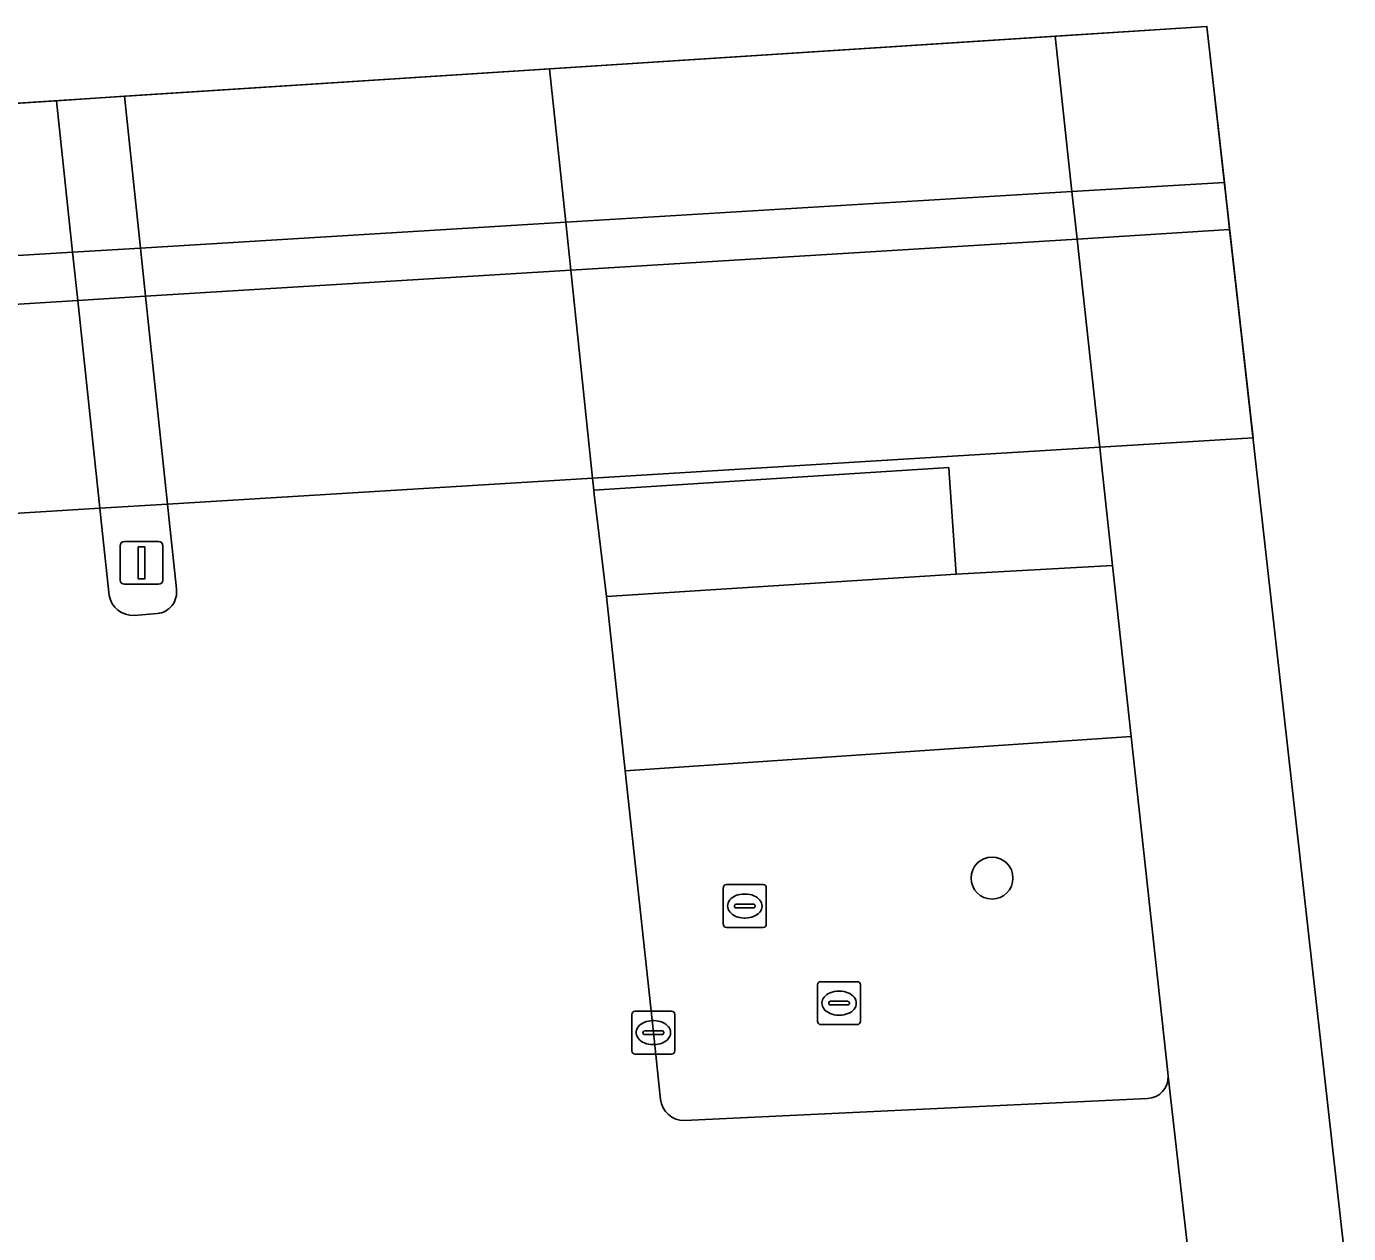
# Model space of a CAD drawing. Extents: x 160856 to 161310, y 384024 to 384878.
# Drawn here: x 161274.62 to 161305.43, y 384849.4 to 384877.52 of the extents above; entities that cross this region are included whole.
import ezdxf

# ---------------------------------------------------------------- set-up
doc = ezdxf.new("R2010")
doc.units = 0
for name, color, linetype in [('IMGEO_Berm_groen', 7, 'Continuous'), ('IMGEO_Boom', 7, 'Continuous'), ('IMGEO_Kolk', 7, 'Continuous'), ('IMGEO_OVBaan_gesloten', 7, 'Continuous'), ('IMGEO_Rijbaan_regionaal_gesloten', 7, 'Continuous'), ('IMGEO_Rioolput', 7, 'Continuous'), ('IMGEO_Tunneldeel', 7, 'Continuous'), ('IMGEO_Verkeerseiland_open', 7, 'Continuous'), ('IMGEO_Verkeersregelinstallatiepaal', 7, 'Continuous'), ('IMGEO_Voetpad_gesloten', 7, 'Continuous'), ('IMGEO_Voetpad_open', 7, 'Continuous')]:
    doc.layers.add(name, color=color, linetype=linetype)

msp = doc.modelspace()

# ---------------------------------------------------------------- linework, layer by layer
at = {"layer": 'IMGEO_Berm_groen'}
for points in [[(161298.587, 384877.294), (161286.811, 384876.534), (161287.186, 384872.959), (161287.303, 384871.844), (161287.811, 384866.998), (161287.841, 384866.719), (161296.111, 384867.247), (161296.12, 384867.118), (161296.282, 384864.765), (161299.93, 384864.966), (161299.672, 384867.332), (161299.63, 384867.719), (161299.102, 384872.569), (161298.981, 384873.674), (161298.587, 384877.294)], [(161300.364, 384860.981), (161288.572, 384860.177), (161289.228, 384854.082), (161289.397, 384852.528)], [(161301.226, 384853.065), (161301.216, 384853.157), (161300.364, 384860.981)], [(161289.953, 384852.036), (161300.745, 384852.544)]]:
    msp.add_lwpolyline(points, dxfattribs=at)
for centre, radius, start, end in [((161300.716, 384853.053), 0.51, 273.2176, 1.3544), ((161289.936, 384852.577), 0.542, 185.2352, 271.7541)]:
    msp.add_arc(centre, radius, start, end, dxfattribs=at)
at = {"layer": 'IMGEO_Boom'}
msp.add_circle((161297.119, 384857.682), 0.489, dxfattribs=at)
at = {"layer": 'IMGEO_Kolk'}
for p, q in [((161288.802, 384854.582), (161289.654, 384854.582)), ((161288.727, 384853.656), (161288.727, 384854.508)), ((161289.215, 384854.362), (161289.24, 384854.362)), ((161289.728, 384854.508), (161289.728, 384853.656)), ((161288.986, 384854.076), (161288.986, 384854.088)), ((161289.424, 384854.039), (161289.026, 384854.039)), ((161289.029, 384854.125), (161289.427, 384854.125)), ((161289.47, 384854.088), (161289.47, 384854.076)), ((161289.238, 384853.802), (161289.213, 384853.802)), ((161289.654, 384853.582), (161288.802, 384853.582))]:
    msp.add_line(p, q, dxfattribs=at)
for points in [[(161288.802, 384854.582), (161289.654, 384854.582)], [(161288.727, 384853.656), (161288.727, 384854.508)], [(161289.728, 384854.508), (161289.728, 384853.656)], [(161289.654, 384853.582), (161288.802, 384853.582)]]:
    msp.add_lwpolyline(points, dxfattribs=at)
for centre, radius, start, end in [((161288.804, 384854.506), 0.0765, 91.552, 178.448), ((161288.804, 384854.506), 0.0765, 91.552, 178.448), ((161289.652, 384854.506), 0.0765, 1.552, 88.448), ((161289.652, 384854.506), 0.0765, 1.552, 88.448), ((161289.026, 384854.085), 0.0403, 85.8775, 175.7526), ((161289.023, 384854.075), 0.0366, 178.938, 274.7102), ((161289.427, 384854.082), 0.043, 264.8664, 352.4533), ((161289.431, 384854.087), 0.0386, 1.7309, 96.639), ((161288.804, 384853.658), 0.0765, 181.552, 268.448), ((161288.804, 384853.658), 0.0765, 181.552, 268.448), ((161289.652, 384853.658), 0.0765, 271.552, 358.448), ((161289.652, 384853.658), 0.0765, 271.552, 358.448)]:
    msp.add_arc(centre, radius, start, end, dxfattribs=at)
for centre, major_axis, ratio, start_param, end_param in [((161289.214, 384854.082), (-0.387, 0.002), 0.722429, 4.712389, 7.853982), ((161289.239, 384854.082), (-0.39, 0.002), 0.717154, 1.570796, 4.712389)]:
    msp.add_ellipse(centre, major_axis=major_axis, ratio=ratio, start_param=start_param, end_param=end_param, dxfattribs=at)
at = {"layer": 'IMGEO_OVBaan_gesloten'}
msp.add_lwpolyline([(161305.427, 384848.093), (161302.126, 384877.522), (161298.587, 384877.294), (161298.981, 384873.674), (161299.102, 384872.569), (161299.63, 384867.719), (161299.672, 384867.332), (161299.93, 384864.966), (161300.364, 384860.981), (161301.216, 384853.157), (161301.226, 384853.065), (161301.785, 384848.147)], close=True, dxfattribs=at)
at = {"layer": 'IMGEO_Rijbaan_regionaal_gesloten'}
for points in [[(161254.166, 384874.428), (161254.541, 384870.979), (161255.051, 384871.01), (161257.735, 384871.172), (161261.23, 384871.384), (161268.922, 384871.851), (161275.693, 384872.262), (161277.276, 384872.358), (161287.186, 384872.959), (161298.981, 384873.674), (161302.533, 384873.89), (161302.126, 384877.522)], [(161303.201, 384867.937), (161302.657, 384872.788), (161299.102, 384872.569), (161287.303, 384871.844), (161277.395, 384871.235), (161275.813, 384871.138), (161269.041, 384870.722), (161261.356, 384870.25), (161257.856, 384870.035), (161255.175, 384869.87), (161254.665, 384869.839), (161255.192, 384865.007), (161255.701, 384865.038), (161258.373, 384865.201), (161261.893, 384865.416), (161269.549, 384865.883), (161276.33, 384866.297), (161277.905, 384866.393), (161287.811, 384866.998), (161299.63, 384867.719)]]:
    msp.add_lwpolyline(points, close=True, dxfattribs=at)
for points in [[(161286.811, 384876.534), (161276.904, 384875.895), (161277.276, 384872.358), (161277.395, 384871.235), (161277.905, 384866.393), (161277.944, 384866.022), (161278.113, 384864.42)], [(161289.397, 384852.528), (161289.228, 384854.082), (161288.572, 384860.177), (161288.135, 384864.243), (161287.852, 384866.62), (161287.841, 384866.719), (161287.811, 384866.998), (161287.303, 384871.844), (161287.186, 384872.959), (161286.811, 384876.534)], [(161276.546, 384864.268), (161276.369, 384865.927), (161276.33, 384866.297), (161275.813, 384871.138), (161275.693, 384872.262), (161275.316, 384875.792), (161268.554, 384875.356), (161268.922, 384871.851), (161269.041, 384870.722), (161269.549, 384865.883), (161269.588, 384865.518), (161270.224, 384859.463), (161270.642, 384855.624)], [(161277.662, 384863.844), (161277.132, 384863.802)], [(161260.524, 384845.926), (161276.088, 384846.59), (161279.144, 384846.731), (161301.785, 384848.147), (161301.226, 384853.065)], [(161300.745, 384852.544), (161289.953, 384852.036)]]:
    msp.add_lwpolyline(points, dxfattribs=at)
for centre, radius, start, end in [((161277.617, 384864.344), 0.502, 275.1434, 8.7357), ((161277.102, 384864.365), 0.564, 189.9221, 273.0929), ((161300.716, 384853.053), 0.51, 273.2176, 1.3544), ((161289.936, 384852.577), 0.542, 185.2352, 271.7541)]:
    msp.add_arc(centre, radius, start, end, dxfattribs=at)
at = {"layer": 'IMGEO_Rioolput'}
for p, q in [((161290.858, 384856.605), (161290.858, 384857.457)), ((161290.933, 384857.531), (161291.785, 384857.531)), ((161291.859, 384857.457), (161291.859, 384856.605)), ((161291.117, 384857.025), (161291.117, 384857.037)), ((161291.16, 384857.074), (161291.558, 384857.074)), ((161291.346, 384857.311), (161291.371, 384857.311)), ((161291.601, 384857.037), (161291.601, 384857.025)), ((161291.555, 384856.988), (161291.157, 384856.988)), ((161291.369, 384856.751), (161291.344, 384856.751)), ((161291.785, 384856.531), (161290.933, 384856.531)), ((161293.055, 384854.343), (161293.055, 384855.195)), ((161293.13, 384855.269), (161293.982, 384855.269)), ((161294.056, 384855.195), (161294.056, 384854.343)), ((161293.543, 384855.049), (161293.568, 384855.049)), ((161293.314, 384854.763), (161293.314, 384854.775)), ((161293.752, 384854.726), (161293.354, 384854.726)), ((161293.357, 384854.812), (161293.755, 384854.812)), ((161293.798, 384854.775), (161293.798, 384854.763)), ((161293.982, 384854.269), (161293.13, 384854.269)), ((161293.566, 384854.489), (161293.541, 384854.489))]:
    msp.add_line(p, q, dxfattribs=at)
for points in [[(161290.858, 384856.605), (161290.858, 384857.457)], [(161290.933, 384857.531), (161291.785, 384857.531)], [(161291.859, 384857.457), (161291.859, 384856.605)], [(161291.785, 384856.531), (161290.933, 384856.531)], [(161293.055, 384854.343), (161293.055, 384855.195)], [(161293.13, 384855.269), (161293.982, 384855.269)], [(161294.056, 384855.195), (161294.056, 384854.343)], [(161293.982, 384854.269), (161293.13, 384854.269)]]:
    msp.add_lwpolyline(points, dxfattribs=at)
for centre, radius, start, end in [((161290.935, 384857.455), 0.0765, 91.552, 178.448), ((161290.935, 384857.455), 0.0765, 91.552, 178.448), ((161291.783, 384857.455), 0.0765, 1.552, 88.448), ((161291.783, 384857.455), 0.0765, 1.552, 88.448), ((161291.157, 384857.034), 0.0403, 85.8775, 175.7526), ((161291.154, 384857.024), 0.0366, 178.938, 274.7102), ((161291.558, 384857.031), 0.043, 264.8664, 352.4533), ((161291.562, 384857.036), 0.0386, 1.7309, 96.639), ((161290.935, 384856.607), 0.0765, 181.552, 268.448), ((161290.935, 384856.607), 0.0765, 181.552, 268.448), ((161291.783, 384856.607), 0.0765, 271.552, 358.448), ((161291.783, 384856.607), 0.0765, 271.552, 358.448), ((161293.132, 384855.193), 0.0765, 91.552, 178.448), ((161293.132, 384855.193), 0.0765, 91.552, 178.448), ((161293.98, 384855.193), 0.0765, 1.552, 88.448), ((161293.98, 384855.193), 0.0765, 1.552, 88.448), ((161293.354, 384854.772), 0.0403, 85.8775, 175.7526), ((161293.351, 384854.762), 0.0366, 178.938, 274.7102), ((161293.755, 384854.769), 0.043, 264.8664, 352.4533), ((161293.759, 384854.774), 0.0386, 1.7309, 96.639), ((161293.132, 384854.345), 0.0765, 181.552, 268.448), ((161293.132, 384854.345), 0.0765, 181.552, 268.448), ((161293.98, 384854.345), 0.0765, 271.552, 358.448), ((161293.98, 384854.345), 0.0765, 271.552, 358.448)]:
    msp.add_arc(centre, radius, start, end, dxfattribs=at)
for centre, major_axis, ratio, start_param, end_param in [((161291.345, 384857.031), (-0.387, 0.002), 0.722429, 4.712389, 7.853982), ((161291.37, 384857.031), (-0.39, 0.002), 0.717154, 1.570796, 4.712389), ((161293.542, 384854.769), (-0.387, 0.002), 0.722429, 4.712389, 7.853982), ((161293.567, 384854.769), (-0.39, 0.002), 0.717154, 1.570796, 4.712389)]:
    msp.add_ellipse(centre, major_axis=major_axis, ratio=ratio, start_param=start_param, end_param=end_param, dxfattribs=at)
at = {"layer": 'IMGEO_Tunneldeel'}
msp.add_lwpolyline([(161303.201, 384867.937), (161302.126, 384877.522), (161254.166, 384874.428), (161254.541, 384870.979), (161254.665, 384869.839), (161255.192, 384865.007), (161255.701, 384865.038), (161258.373, 384865.201), (161261.893, 384865.416), (161269.549, 384865.883), (161276.33, 384866.297), (161277.905, 384866.393), (161287.811, 384866.998), (161299.63, 384867.719)], close=True, dxfattribs=at)
at = {"layer": 'IMGEO_Verkeerseiland_open'}
for points in [[(161276.904, 384875.895), (161275.316, 384875.792), (161275.693, 384872.262), (161275.813, 384871.138), (161276.33, 384866.297), (161276.369, 384865.927), (161276.546, 384864.268)], [(161278.113, 384864.42), (161277.944, 384866.022), (161277.905, 384866.393), (161277.395, 384871.235), (161277.276, 384872.358), (161276.904, 384875.895)], [(161277.132, 384863.802), (161277.662, 384863.844)]]:
    msp.add_lwpolyline(points, dxfattribs=at)
msp.add_lwpolyline([(161302.657, 384872.788), (161302.533, 384873.89), (161298.981, 384873.674), (161287.186, 384872.959), (161277.276, 384872.358), (161275.693, 384872.262), (161268.922, 384871.851), (161261.23, 384871.384), (161257.735, 384871.172), (161255.051, 384871.01), (161254.541, 384870.979), (161254.665, 384869.839), (161255.175, 384869.87), (161257.856, 384870.035), (161261.356, 384870.25), (161269.041, 384870.722), (161275.813, 384871.138), (161277.395, 384871.235), (161287.303, 384871.844), (161299.102, 384872.569)], close=True, dxfattribs=at)
for centre, radius, start, end in [((161277.617, 384864.344), 0.502, 275.1434, 8.7357), ((161277.102, 384864.365), 0.564, 189.9221, 273.0929)]:
    msp.add_arc(centre, radius, start, end, dxfattribs=at)
at = {"layer": 'IMGEO_Verkeersregelinstallatiepaal'}
for p, q in [((161276.806, 384864.626), (161276.806, 384865.426)), ((161276.806, 384865.426), (161276.806, 384864.626)), ((161276.906, 384865.526), (161277.696, 384865.526)), ((161277.696, 384865.526), (161276.906, 384865.526)), ((161277.796, 384865.426), (161277.796, 384864.626)), ((161277.796, 384864.626), (161277.796, 384865.426)), ((161277.696, 384864.526), (161276.906, 384864.526)), ((161276.906, 384864.526), (161277.696, 384864.526))]:
    msp.add_line(p, q, dxfattribs=at)
msp.add_lwpolyline([(161277.226, 384865.401), (161277.376, 384865.401), (161277.376, 384864.651), (161277.226, 384864.651), (161277.226, 384865.401)], dxfattribs=at)
for centre, start, end in [((161276.906, 384865.426), 90, 180), ((161276.906, 384865.426), 90, 180), ((161277.696, 384865.426), 0, 90), ((161277.696, 384865.426), 360, 90), ((161276.906, 384864.626), 180, 270), ((161276.906, 384864.626), 180, 270), ((161277.696, 384864.626), 270, 0), ((161277.696, 384864.626), 270, 0)]:
    msp.add_arc(centre, 0.1, start, end, dxfattribs=at)
at = {"layer": 'IMGEO_Voetpad_gesloten'}
msp.add_lwpolyline([(161287.841, 384866.719), (161287.852, 384866.62), (161288.135, 384864.243), (161296.282, 384864.765), (161296.12, 384867.118), (161296.111, 384867.247)], close=True, dxfattribs=at)
at = {"layer": 'IMGEO_Voetpad_open'}
msp.add_lwpolyline([(161299.93, 384864.966), (161296.282, 384864.765), (161288.135, 384864.243), (161288.572, 384860.177), (161300.364, 384860.981)], close=True, dxfattribs=at)

doc.saveas('drawing.dxf')
